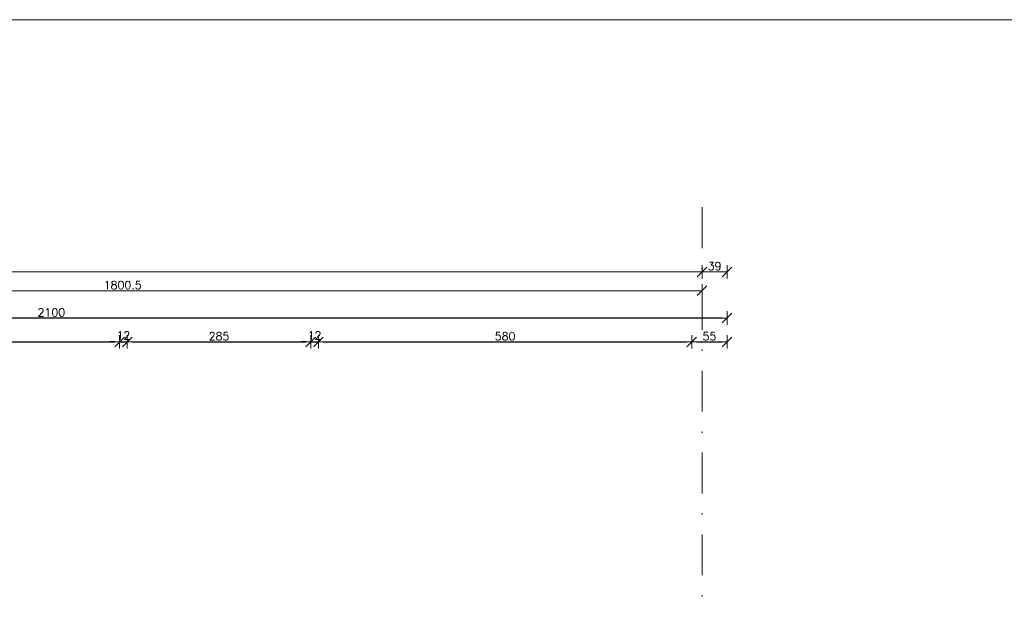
# Model space of a CAD drawing. Header units: millimetres. Extents: x 23192 to 177760, y -399809 to -79279.
# Tile 722 of 822: x 76375 to 77905, y -194194 to -193283. Entities that reach past the tile are written whole.
import ezdxf

# ---------------------------------------------------------------- set-up
doc = ezdxf.new("R2010")
doc.units = ezdxf.units.MM
doc.linetypes.add('DASHDOT', pattern=[25.4, 12.7, -6.35, 0, -6.35])
doc.layers.get('0').update_dxf_attribs({"lineweight": 0})
for name, color, linetype, lineweight in [('!! 0_Osie', 1, 'DASHDOT', 13), ('!! wymiary osi', 250, 'Continuous', 9), ('0-osie-liniA', 14, 'DASHDOT', 5)]:
    doc.layers.add(name, color=color, linetype=linetype, lineweight=lineweight)
doc.layers.add('!! 0_ramki', color=66, linetype='Continuous', lineweight=9, plot=False)
doc.styles.add('TXT', font='simplex.shx')
doc.dimstyles.new('DIM50', dxfattribs={"dimscale": 5, "dimtxt": 2.5, "dimasz": 1.5, "dimexe": 0, "dimexo": 0, "dimgap": 0.5, "dimtad": 1, "dimdec": 4, "dimrnd": 0.5, "dimdsep": 46, "dimtxsty": 'TXT', "dimblk1": 'TICK1', "dimblk2": 'TICK1', "dimsah": 1, "dimcen": 0, "dimse1": 1, "dimse2": 1, "dimclrd": 1, "dimclre": 7, "dimclrt": 9, "dimadec": 0, "dimazin": 0, "dimtfac": 1, "dimtdec": 4, "dimtmove": 2, "dimatfit": 3, "dimldrblk": 'TICK1', "dimfxl": 1, "dimtolj": 1, "dimarcsym": 0})

# ---------------------------------------------------------------- blocks, each defined once
blk = doc.blocks.new('TICK1')
at = {"color": 2}
blk.add_line((-1, -1), (1, 1), dxfattribs=at)
at = {"color": 0}
for p, q in [((0, 0), (-1, 0)), ((0, -1.4), (0, 1.4))]:
    blk.add_line(p, q, dxfattribs=at)
blk = doc.blocks.new('*D3757')
at = {"layer": '!! wymiary osi', "color": 1, "lineweight": -2, "transparency": 16777216}
blk.add_line((48925.2, -193735.9), (54984.2, -193735.9), dxfattribs=at)
at = {"layer": 'DEFPOINTS', "color": 0, "transparency": 16777216}
for p in [(48917.7, -193635.5), (54991.7, -193635.5), (54991.7, -193735.9)]:
    blk.add_point(p, dxfattribs=at)
at = {"layer": '!! wymiary osi', "color": 1, "lineweight": -2, "transparency": 16777216, "xscale": 7.5, "yscale": 7.5, "zscale": 7.5, "rotation": 180}
blk.add_blockref('TICK1', (48917.7, -193735.9), dxfattribs=at)
at = {"layer": '!! wymiary osi', "color": 1, "lineweight": -2, "transparency": 16777216, "xscale": 7.5, "yscale": 7.5, "zscale": 7.5}
blk.add_blockref('TICK1', (54991.7, -193735.9), dxfattribs=at)
at = {"layer": '!! wymiary osi', "color": 9, "transparency": 16777216, "insert": (51954.7, -193727.1), "char_height": 12.5, "attachment_point": 5, "style": 'TXT'}
blk.add_mtext('\\A1;6074', dxfattribs=at)
blk = doc.blocks.new('*D3763')
at = {"layer": '!! wymiary osi', "color": 1, "lineweight": -2, "transparency": 16777216}
blk.add_line((53198.7, -193765.3), (54984.2, -193765.3), dxfattribs=at)
at = {"layer": 'DEFPOINTS', "color": 0, "transparency": 16777216}
for p in [(53191.2, -193765.3), (54991.7, -193765.3), (54991.7, -193765.3)]:
    blk.add_point(p, dxfattribs=at)
at = {"layer": '!! wymiary osi', "color": 1, "lineweight": -2, "transparency": 16777216, "xscale": 7.5, "yscale": 7.5, "zscale": 7.5, "rotation": 180}
blk.add_blockref('TICK1', (53191.2, -193765.3), dxfattribs=at)
at = {"layer": '!! wymiary osi', "color": 1, "lineweight": -2, "transparency": 16777216, "xscale": 7.5, "yscale": 7.5, "zscale": 7.5}
blk.add_blockref('TICK1', (54991.7, -193765.3), dxfattribs=at)
at = {"layer": '!! wymiary osi', "color": 9, "transparency": 16777216, "insert": (54091.5, -193756.5), "char_height": 12.5, "attachment_point": 5, "style": 'TXT'}
blk.add_mtext('\\A1;1800.5', dxfattribs=at)
blk = doc.blocks.new('*D3787')
at = {"layer": '!! wymiary osi', "color": 1, "lineweight": -2, "transparency": 16777216}
blk.add_line((55023.2, -193735.9), (54999.2, -193735.9), dxfattribs=at)
at = {"layer": 'DEFPOINTS', "color": 0, "transparency": 16777216}
for p in [(54991.7, -193735.9), (54991.7, -194402.1), (55030.7, -194402.1)]:
    blk.add_point(p, dxfattribs=at)
at = {"layer": '!! wymiary osi', "color": 1, "lineweight": -2, "transparency": 16777216, "xscale": 7.5, "yscale": 7.5, "zscale": 7.5, "rotation": 180}
blk.add_blockref('TICK1', (54991.7, -193735.9), dxfattribs=at)
at = {"layer": '!! wymiary osi', "color": 1, "lineweight": -2, "transparency": 16777216, "xscale": 7.5, "yscale": 7.5, "zscale": 7.5}
blk.add_blockref('TICK1', (55030.7, -193735.9), dxfattribs=at)
at = {"layer": '!! wymiary osi', "color": 9, "transparency": 16777216, "insert": (55011.2, -193727.1), "char_height": 12.5, "attachment_point": 5, "style": 'TXT'}
blk.add_mtext('\\A1;39', dxfattribs=at)
blk = doc.blocks.new('*D1840')
at = {"layer": '!! wymiary osi', "color": 1, "lineweight": -2, "transparency": 16777216}
blk.add_line((77466.9, -193746.2), (75381.9, -193746.2), dxfattribs=at)
at = {"layer": 'DEFPOINTS', "color": 0, "transparency": 16777216}
for p in [(75374.4, -193746.2), (75374.4, -194296.6), (77474.4, -194296.6)]:
    blk.add_point(p, dxfattribs=at)
at = {"layer": '!! wymiary osi', "color": 1, "lineweight": -2, "transparency": 16777216, "xscale": 7.5, "yscale": 7.5, "zscale": 7.5, "rotation": 180}
blk.add_blockref('TICK1', (75374.4, -193746.2), dxfattribs=at)
at = {"layer": '!! wymiary osi', "color": 1, "lineweight": -2, "transparency": 16777216, "xscale": 7.5, "yscale": 7.5, "zscale": 7.5}
blk.add_blockref('TICK1', (77474.4, -193746.2), dxfattribs=at)
at = {"layer": '!! wymiary osi', "color": 9, "transparency": 16777216, "insert": (76424.4, -193737.5), "char_height": 12.5, "attachment_point": 5, "style": 'TXT'}
blk.add_mtext('\\A1;2100', dxfattribs=at)
blk = doc.blocks.new('*D1952')
at = {"layer": '!! wymiary osi', "color": 1, "lineweight": -2, "transparency": 16777216}
blk.add_line((75631.9, -193783.3), (76522.9, -193783.3), dxfattribs=at)
at = {"layer": 'DEFPOINTS', "color": 0, "transparency": 16777216}
for p in [(76530.4, -193783.3), (75624.4, -194351.6), (76530.4, -194351.6)]:
    blk.add_point(p, dxfattribs=at)
at = {"layer": '!! wymiary osi', "color": 1, "lineweight": -2, "transparency": 16777216, "xscale": 7.5, "yscale": 7.5, "zscale": 7.5, "rotation": 180}
blk.add_blockref('TICK1', (75624.4, -193783.3), dxfattribs=at)
at = {"layer": '!! wymiary osi', "color": 1, "lineweight": -2, "transparency": 16777216, "xscale": 7.5, "yscale": 7.5, "zscale": 7.5}
blk.add_blockref('TICK1', (76530.4, -193783.3), dxfattribs=at)
at = {"layer": '!! wymiary osi', "color": 9, "transparency": 16777216, "insert": (76077.4, -193774.5), "char_height": 12.5, "attachment_point": 5, "style": 'TXT'}
blk.add_mtext('\\A1;906', dxfattribs=at)
blk = doc.blocks.new('*D1953')
at = {"layer": '!! wymiary osi', "color": 1, "lineweight": -2, "transparency": 16777216}
for p, q in [((76522.9, -193783.3), (76515.4, -193783.3)), ((76530.4, -193783.3), (76542.4, -193783.3)), ((76549.9, -193783.3), (76557.4, -193783.3))]:
    blk.add_line(p, q, dxfattribs=at)
at = {"layer": 'DEFPOINTS', "color": 0, "transparency": 16777216}
for p in [(76542.4, -193783.3), (76530.4, -194351.6), (76542.4, -194351.6)]:
    blk.add_point(p, dxfattribs=at)
at = {"layer": '!! wymiary osi', "color": 1, "lineweight": -2, "transparency": 16777216, "xscale": 7.5, "yscale": 7.5, "zscale": 7.5}
blk.add_blockref('TICK1', (76530.4, -193783.3), dxfattribs=at)
at = {"layer": '!! wymiary osi', "color": 1, "lineweight": -2, "transparency": 16777216, "xscale": 7.5, "yscale": 7.5, "zscale": 7.5, "rotation": 180}
blk.add_blockref('TICK1', (76542.4, -193783.3), dxfattribs=at)
at = {"layer": '!! wymiary osi', "color": 9, "transparency": 16777216, "insert": (76536.4, -193773.3), "char_height": 12.5, "attachment_point": 5, "style": 'TXT'}
blk.add_mtext('\\A1;12', dxfattribs=at)
blk = doc.blocks.new('*D1954')
at = {"layer": '!! wymiary osi', "color": 1, "lineweight": -2, "transparency": 16777216}
blk.add_line((76549.9, -193783.3), (76819.9, -193783.3), dxfattribs=at)
at = {"layer": 'DEFPOINTS', "color": 0, "transparency": 16777216}
for p in [(76827.4, -193783.3), (76542.4, -194351.6), (76827.4, -194351.6)]:
    blk.add_point(p, dxfattribs=at)
at = {"layer": '!! wymiary osi', "color": 1, "lineweight": -2, "transparency": 16777216, "xscale": 7.5, "yscale": 7.5, "zscale": 7.5, "rotation": 180}
blk.add_blockref('TICK1', (76542.4, -193783.3), dxfattribs=at)
at = {"layer": '!! wymiary osi', "color": 1, "lineweight": -2, "transparency": 16777216, "xscale": 7.5, "yscale": 7.5, "zscale": 7.5}
blk.add_blockref('TICK1', (76827.4, -193783.3), dxfattribs=at)
at = {"layer": '!! wymiary osi', "color": 9, "transparency": 16777216, "insert": (76684.9, -193774.5), "char_height": 12.5, "attachment_point": 5, "style": 'TXT'}
blk.add_mtext('\\A1;285', dxfattribs=at)
blk = doc.blocks.new('*D1955')
at = {"layer": '!! wymiary osi', "color": 1, "lineweight": -2, "transparency": 16777216}
for p, q in [((76819.9, -193783.3), (76812.4, -193783.3)), ((76827.4, -193783.3), (76839.4, -193783.3)), ((76846.9, -193783.3), (76854.4, -193783.3))]:
    blk.add_line(p, q, dxfattribs=at)
at = {"layer": 'DEFPOINTS', "color": 0, "transparency": 16777216}
for p in [(76839.4, -193783.3), (76827.4, -194351.6), (76839.4, -194351.6)]:
    blk.add_point(p, dxfattribs=at)
at = {"layer": '!! wymiary osi', "color": 1, "lineweight": -2, "transparency": 16777216, "xscale": 7.5, "yscale": 7.5, "zscale": 7.5}
blk.add_blockref('TICK1', (76827.4, -193783.3), dxfattribs=at)
at = {"layer": '!! wymiary osi', "color": 1, "lineweight": -2, "transparency": 16777216, "xscale": 7.5, "yscale": 7.5, "zscale": 7.5, "rotation": 180}
blk.add_blockref('TICK1', (76839.4, -193783.3), dxfattribs=at)
at = {"layer": '!! wymiary osi', "color": 9, "transparency": 16777216, "insert": (76833.4, -193773.3), "char_height": 12.5, "attachment_point": 5, "style": 'TXT'}
blk.add_mtext('\\A1;12', dxfattribs=at)
blk = doc.blocks.new('*D1956')
at = {"layer": '!! wymiary osi', "color": 1, "lineweight": -2, "transparency": 16777216}
blk.add_line((76846.9, -193783.3), (77411.9, -193783.3), dxfattribs=at)
at = {"layer": 'DEFPOINTS', "color": 0, "transparency": 16777216}
for p in [(77419.4, -193783.3), (76839.4, -194351.6), (77419.4, -194351.6)]:
    blk.add_point(p, dxfattribs=at)
at = {"layer": '!! wymiary osi', "color": 1, "lineweight": -2, "transparency": 16777216, "xscale": 7.5, "yscale": 7.5, "zscale": 7.5, "rotation": 180}
blk.add_blockref('TICK1', (76839.4, -193783.3), dxfattribs=at)
at = {"layer": '!! wymiary osi', "color": 1, "lineweight": -2, "transparency": 16777216, "xscale": 7.5, "yscale": 7.5, "zscale": 7.5}
blk.add_blockref('TICK1', (77419.4, -193783.3), dxfattribs=at)
at = {"layer": '!! wymiary osi', "color": 9, "transparency": 16777216, "insert": (77129.4, -193774.5), "char_height": 12.5, "attachment_point": 5, "style": 'TXT'}
blk.add_mtext('\\A1;580', dxfattribs=at)
blk = doc.blocks.new('*D1957')
at = {"layer": '!! wymiary osi', "color": 1, "lineweight": -2, "transparency": 16777216}
blk.add_line((77426.9, -193783.3), (77466.9, -193783.3), dxfattribs=at)
at = {"layer": 'DEFPOINTS', "color": 0, "transparency": 16777216}
for p in [(77474.4, -193783.3), (77419.4, -194351.6), (77474.4, -194351.6)]:
    blk.add_point(p, dxfattribs=at)
at = {"layer": '!! wymiary osi', "color": 1, "lineweight": -2, "transparency": 16777216, "xscale": 7.5, "yscale": 7.5, "zscale": 7.5, "rotation": 180}
blk.add_blockref('TICK1', (77419.4, -193783.3), dxfattribs=at)
at = {"layer": '!! wymiary osi', "color": 1, "lineweight": -2, "transparency": 16777216, "xscale": 7.5, "yscale": 7.5, "zscale": 7.5}
blk.add_blockref('TICK1', (77474.4, -193783.3), dxfattribs=at)
at = {"layer": '!! wymiary osi', "color": 9, "transparency": 16777216, "insert": (77446.9, -193774.5), "char_height": 12.5, "attachment_point": 5, "style": 'TXT'}
blk.add_mtext('\\A1;55', dxfattribs=at)
blk = doc.blocks.new('BLOK OSI')
at = {"layer": '0-osie-liniA', "ltscale": 5}
blk.add_lwpolyline([(54991.71142, -193635.47368), (54991.71142, -195993.9543)], dxfattribs=at)
at = {"layer": '!! wymiary osi'}
dim = blk.add_aligned_dim(p1=(48917.71142, -193635.47368), p2=(54991.71142, -193635.47368), distance=-100.4179, dimstyle='DIM50', dxfattribs=at)
dim.commit()
dim.dimension.update_dxf_attribs({"geometry": '*D3757', "text_midpoint": (51954.71142, -193727.14158)})
for base, p1, p2, picture, middle in [((54991.71142, -193735.89158), (55030.71142, -194402.0883), (54991.71142, -194402.0883), '*D3787', (55011.21142, -193727.14158)), ((54991.71142, -193765.29711), (53191.21142, -193765.29711), (54991.71142, -193765.29711), '*D3763', (54091.46142, -193756.54711))]:
    dim = blk.add_linear_dim(base=base, p1=p1, p2=p2, dimstyle='DIM50', dxfattribs=at)
    dim.commit()
    dim.dimension.update_dxf_attribs({"geometry": picture, "text_midpoint": middle})

msp = doc.modelspace()

# ---------------------------------------------------------------- linework, layer by layer
at = {"layer": '!! 0_ramki'}
msp.add_lwpolyline([(74905.14101, -193282.57641), (79105.14101, -193282.57641), (79105.14101, -196252.57641), (74905.14101, -196252.57641)], close=True, dxfattribs=at)

# ---------------------------------------------------------------- block references
at = {"layer": '!! 0_Osie'}
msp.add_blockref('BLOK OSI', (22443.71185, 61.46017), dxfattribs=at)

# ---------------------------------------------------------------- dimensions: what is measured, and where the dimension line sits
at = {"layer": '!! wymiary osi'}
for base, p1, p2, picture, middle in [((75374.42327, -193746.20419), (77474.42327, -194296.5883), (75374.42327, -194296.5883), '*D1840', (76424.42327, -193737.45419)), ((76530.42327, -193783.28717), (75624.42327, -194351.5883), (76530.42327, -194351.5883), '*D1952', (76077.42327, -193774.53717)), ((76542.42327, -193783.28717), (76530.42327, -194351.5883), (76542.42327, -194351.5883), '*D1953', (76536.42327, -193773.28717)), ((76827.42327, -193783.28717), (76542.42327, -194351.5883), (76827.42327, -194351.5883), '*D1954', (76684.92327, -193774.53717)), ((76839.42327, -193783.28717), (76827.42327, -194351.5883), (76839.42327, -194351.5883), '*D1955', (76833.42327, -193773.28717)), ((77419.42327, -193783.28717), (76839.42327, -194351.5883), (77419.42327, -194351.5883), '*D1956', (77129.42327, -193774.53717)), ((77474.42327, -193783.28717), (77419.42327, -194351.5883), (77474.42327, -194351.5883), '*D1957', (77446.92327, -193774.53717))]:
    dim = msp.add_linear_dim(base=base, p1=p1, p2=p2, dimstyle='DIM50', dxfattribs=at)
    dim.commit()
    dim.dimension.update_dxf_attribs({"geometry": picture, "text_midpoint": middle})

doc.saveas('drawing.dxf')
